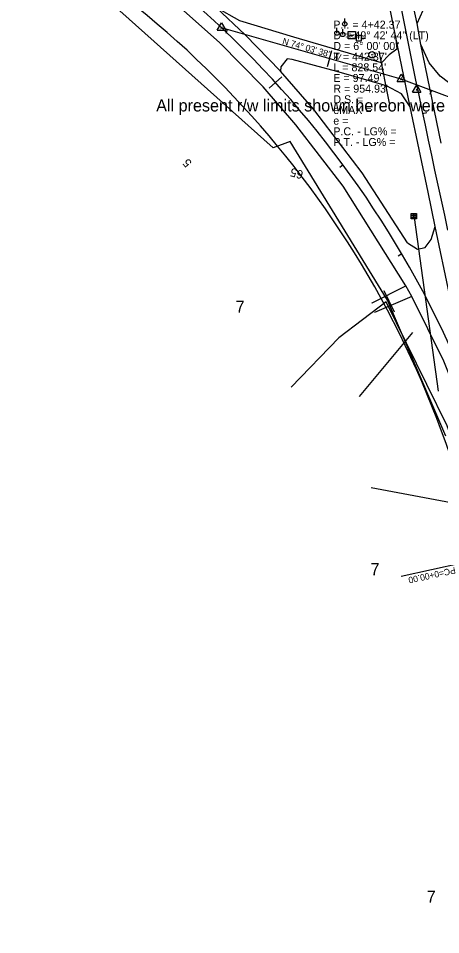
# Model space of a CAD drawing. Extents: x 2519952 to 2531965, y 848341 to 887632.
# Drawn here: x 2523719 to 2524115, y 857058 to 857916 of the extents above; entities that cross this region are included whole.
import ezdxf

# ---------------------------------------------------------------- set-up
doc = ezdxf.new("R2010")
doc.units = 0
for name, color, linetype in [('RD_EV_JW', 7, 'Continuous'), ('RD_EX_DR_Inlet', 7, 'Continuous'), ('RD_EX_DR_Pipe', 7, 'Continuous'), ('RD_EX_Driveway', 7, 'Continuous'), ('RD_EX_DV_Prop', 7, 'Continuous'), ('RD_EX_DV_TX_Prop', 7, 'Continuous'), ('RD_EX_H2O', 7, 'Continuous'), ('RD_EX_Road', 7, 'Continuous'), ('RD_EX_RW', 7, 'Continuous'), ('RD_EX_RW_TX', 7, 'Continuous'), ('RD_EX_UT', 7, 'Continuous'), ('RD_EX_VEG', 7, 'Continuous'), ('RD_HC_Cl', 7, 'Continuous'), ('RD_HC_Data', 7, 'Continuous'), ('RD_HC_Data_Tic', 7, 'Continuous'), ('RD_HC_Survey_txCode', 7, 'Continuous'), ('RD_HC_TX_Sta50', 7, 'Continuous'), ('RD_HC_txCode', 7, 'Continuous'), ('RD_SMD_Locator', 7, 'Continuous')]:
    doc.layers.add(name, color=color, linetype=linetype)

msp = doc.modelspace()

# ---------------------------------------------------------------- linework, layer by layer
at = {"layer": 'RD_EV_JW'}
msp.add_lwpolyline([(2524241.25, 857057.8), (2524220.66, 857072.8), (2524210.63, 857133.54), (2524190.68, 857281.24), (2524178.18, 857334.96), (2524155.01, 857422.39), (2524137.68, 857488.01), (2524120.9, 857534.64), (2524063.74, 857650.68), (2524019.29, 857616.94), (2523974.51, 857570.75)], dxfattribs=at)
at = {"layer": 'RD_EX_DR_Inlet'}
for p, q in [((2524087.13, 857731.83), (2524092.13, 857731.83)), ((2524087.13, 857730.13), (2524092.13, 857730.13)), ((2524088.83, 857733.53), (2524088.83, 857728.53)), ((2524090.53, 857733.53), (2524090.53, 857728.53))]:
    msp.add_line(p, q, dxfattribs=at)
msp.add_lwpolyline([(2524087.13, 857728.53), (2524087.13, 857733.53), (2524092.13, 857733.53), (2524092.13, 857728.53)], close=True, dxfattribs=at)
at = {"layer": 'RD_EX_DR_Pipe'}
for p, q in [((2524066.76, 857837.04), (2524057.05, 857885.8)), ((2524089.82, 857729.85), (2524112.52, 857567.03)), ((2524061.31, 857661.5), (2524071.24, 857641.3))]:
    msp.add_line(p, q, dxfattribs=at)
at = {"layer": 'RD_EX_Driveway'}
for p, q in [((2524050.46, 857649.68), (2524082.06, 857665.7)), ((2524087.6, 857655.7), (2524052.74, 857640.84))]:
    msp.add_line(p, q, dxfattribs=at)
msp.add_lwpolyline([(2524092.56, 857911.62), (2524100.98, 857930.33), (2524105.25, 857935.59), (2524110.11, 857939.35), (2524108.3, 857947.72), (2524094.5, 857943.84), (2524084.8, 857948.12)], dxfattribs=at)
at = {"layer": 'RD_EX_DV_Prop'}
msp.add_arc((2523254.83, 857212.11), 917.43, 12.4185, 62.13074, dxfattribs=at)
at = {"layer": 'RD_EX_H2O'}
for p, q in [((2524088.42, 857622.18), (2524038.34, 857562.15)), ((2524142.5, 857459.15), (2524049.57, 857476.63))]:
    msp.add_line(p, q, dxfattribs=at)
at = {"layer": 'RD_EX_Road'}
for p, q in [((2524072.35, 857899.97), (2524054.52, 857988.93)), ((2524092.56, 857911.62), (2524084.8, 857948.12)), ((2524096.26, 857891.94), (2524092.56, 857911.62)), ((2524086.19, 857833.48), (2524072.35, 857899.97)), ((2524115.27, 857799.55), (2524096.26, 857891.94)), ((2524102.98, 857753.64), (2524086.19, 857833.48)), ((2524109.43, 857721.34), (2524102.98, 857753.64)), ((2524122.97, 857657.71), (2524109.43, 857721.34))]:
    msp.add_line(p, q, dxfattribs=at)
for points in [[(2524083.76, 857706.09), (2524041.21, 857771.75), (2523995.75, 857831.09), (2523964.68, 857866.84), (2523931.43, 857900.94), (2523904.14, 857926.57), (2523830.16, 857986.61), (2523793.14, 858012.75), (2523736.64, 858047.74), (2523691.73, 858072.85), (2523611.63, 858115.77), (2523564.9, 858140.42), (2523547.41, 858149.92), (2523502.6, 858173.74), (2523410.89, 858222.17), (2523313.97, 858273.21), (2523223.1, 858321.44), (2523128.6, 858371), (2523009.6, 858433.8), (2522937.56, 858471.84)], [(2524164.73, 857466.22), (2524145.38, 857525.06), (2524117.67, 857595.18), (2524087.6, 857655.7), (2524082.06, 857665.7), (2524023.34, 857759), (2523979.01, 857816.65), (2523948.37, 857852.22), (2523907.29, 857893.75), (2523862.66, 857933.47), (2523814.36, 857971.03), (2523773.25, 857999.72), (2523726.23, 858028.52), (2523676.55, 858056.09), (2523593.89, 858100.57), (2523579.35, 858108.2), (2523514.46, 858142.71), (2523403, 858201.72), (2523303.54, 858254.06), (2523225.63, 858295.64), (2523117.7, 858352.29), (2523022.81, 858402.31), (2522925.82, 858453.88)], [(2524072.35, 857899.97), (2524073.68, 857887.67), (2524066.59, 857882.36), (2524059.31, 857874.86), (2523976.96, 857898.77), (2523926.46, 857914.07), (2523904.14, 857926.57)], [(2524587.98, 857675.87), (2524539.56, 857695.29), (2524481.28, 857717.72), (2524401.78, 857748.13), (2524312.02, 857782.22), (2524219.12, 857817.27), (2524128.66, 857851.44), (2524114.2, 857862.35), (2524103.85, 857874.77), (2524096.26, 857891.94)], [(2524086.19, 857833.48), (2524077.97, 857845.58), (2524063.97, 857853.08), (2524017.36, 857866.61), (2523975.64, 857877.9), (2523970.93, 857878.36), (2523964.8, 857870.87), (2523964.68, 857866.84)], [(2524083.76, 857706.09), (2524093.07, 857700.19), (2524100.15, 857701.67), (2524105.67, 857709.19), (2524109.43, 857721.34)]]:
    msp.add_lwpolyline(points, dxfattribs=at)
at = {"layer": 'RD_EX_RW'}
msp.add_arc((2523254.83, 857212.11), 917.43, 12.41849, 62.13076, dxfattribs=at)
at = {"layer": 'RD_EX_UT'}
for p, q in [((2524024.78, 857911.14), (2524024.78, 857916.14)), ((2524017.49, 857902.6), (2524017.49, 857907.6)), ((2524022.92, 857901.26), (2524022.92, 857906.26)), ((2524040.6, 857900.26), (2524035.6, 857900.26)), ((2524035.6, 857900.26), (2524035.6, 857895.26)), ((2524040.6, 857895.26), (2524040.6, 857900.26)), ((2524032.17, 857897.69), (2524035.64, 857897.69)), ((2524035.6, 857895.26), (2524040.6, 857895.26)), ((2524040.53, 857897.69), (2524044.17, 857897.69))]:
    msp.add_line(p, q, dxfattribs=at)
msp.add_lwpolyline([(2524028, 857897.16), (2524028, 857904.16), (2524035, 857904.16), (2524035, 857897.16)], close=True, dxfattribs=at)
msp.add_lwpolyline([(2524028.89, 857900.16), (2524031.32, 857901.06), (2524030.97, 857899.81), (2524034.02, 857901.4)], dxfattribs=at)
for centre in [(2524024.78, 857911.14), (2524017.49, 857902.6), (2524022.92, 857901.26)]:
    msp.add_circle(centre, 2, dxfattribs=at)
at = {"layer": 'RD_EX_VEG'}
msp.add_lwpolyline([(2524119.6, 857524.81), (2524064.77, 857652.35), (2523973.59, 857801.07), (2523957.79, 857795.19), (2523784.66, 857949.89), (2523705.5, 857998.68), (2523554.53, 858091.95), (2523523.94, 858046.11)], dxfattribs=at)
at = {"layer": 'RD_HC_Cl'}
for p, q in [((2524077.82, 857859.44), (2523909.19, 857907.6)), ((2524515.92, 857694.01), (2524077.82, 857859.44))]:
    msp.add_line(p, q, dxfattribs=at)
for centre, radius, start, end in [((2535312.05, 860182.21), 11458.91, 187.825051, 192.418483), ((2523254.83, 857212.11), 954.93, 12.41849, 62.13076)]:
    msp.add_arc(centre, radius, start, end, dxfattribs=at)
at = {"layer": 'RD_HC_Data'}
for p, q in [((2523905.22, 857905.31), (2523909.19, 857912.19)), ((2523909.19, 857912.19), (2523913.16, 857905.31)), ((2523905.22, 857905.31), (2523913.16, 857905.31)), ((2524073.85, 857857.15), (2524077.82, 857864.03)), ((2524077.82, 857864.03), (2524081.79, 857857.15)), ((2524073.85, 857857.15), (2524081.79, 857857.15)), ((2524088.32, 857847.2), (2524092.29, 857854.08)), ((2524088.32, 857847.2), (2524096.26, 857847.2)), ((2524092.29, 857854.08), (2524096.26, 857847.2)), ((2524187.42, 857417.47), (2524077.77, 857393.32))]:
    msp.add_line(p, q, dxfattribs=at)
for centre, radius in [((2523909.19, 857907.6), 0.529), ((2524050.37, 857882.27), 3), ((2524050.37, 857882.27), 0.282), ((2524077.82, 857859.44), 0.529), ((2524092.29, 857849.49), 0.529)]:
    msp.add_circle(centre, radius, dxfattribs=at)
at = {"layer": 'RD_HC_Data_Tic'}
for p, q in [((2523914.47, 857906.09), (2523913.37, 857902.25)), ((2524010.63, 857878.63), (2524012.82, 857886.32)), ((2524010.63, 857878.63), (2524008.43, 857870.94)), ((2523959.8, 857856.25), (2523953.89, 857850.85)), ((2523959.8, 857856.25), (2523965.7, 857861.64)), ((2524106, 857848.8), (2524104.59, 857845.06)), ((2524097.74, 857827.27), (2524101.65, 857828.09)), ((2524023.27, 857779.03), (2524020.05, 857776.66)), ((2524078.32, 857695.6), (2524074.87, 857693.58))]:
    msp.add_line(p, q, dxfattribs=at)
at = {"layer": 'RD_SMD_Locator'}
for centre in [(2523909.19, 857907.6), (2523926.46, 857914.07), (2524092.56, 857911.62), (2524092.56, 857911.62), (2523931.43, 857900.94), (2523976.96, 857898.77), (2524072.35, 857899.97), (2524072.35, 857899.97), (2523907.29, 857893.75), (2524096.26, 857891.94), (2524096.26, 857891.94), (2524050.37, 857882.27), (2524057.05, 857885.8), (2524066.59, 857882.36), (2524073.68, 857887.67), (2523970.93, 857878.36), (2523975.64, 857877.9), (2524059.31, 857874.86), (2524103.85, 857874.77), (2523964.68, 857866.84), (2523964.68, 857866.84), (2523964.8, 857870.87), (2524017.36, 857866.61), (2524077.82, 857859.44), (2524114.2, 857862.35), (2523948.37, 857852.22), (2524063.97, 857853.08), (2524092.29, 857849.49), (2524077.97, 857845.58), (2523995.75, 857831.09), (2524066.76, 857837.04), (2524086.19, 857833.48), (2524086.19, 857833.48), (2523979.01, 857816.65), (2523957.79, 857795.19), (2523973.59, 857801.07), (2524041.21, 857771.75), (2524023.34, 857759), (2524102.98, 857753.64), (2524089.82, 857729.85), (2524109.43, 857721.34), (2524109.43, 857721.34), (2524083.76, 857706.09), (2524083.76, 857706.09), (2524100.15, 857701.67), (2524105.67, 857709.19), (2524093.07, 857700.19), (2524061.31, 857661.5), (2524082.06, 857665.7), (2524082.06, 857665.7), (2524050.46, 857649.68), (2524063.74, 857650.68), (2524064.77, 857652.35), (2524087.6, 857655.7), (2524087.6, 857655.7), (2524052.74, 857640.84), (2524071.24, 857641.3), (2524019.29, 857616.94), (2524088.42, 857622.18), (2523974.51, 857570.75), (2524112.52, 857567.03), (2524038.34, 857562.15), (2524049.57, 857476.63)]:
    msp.add_circle(centre, 0.001, dxfattribs=at)

# ---------------------------------------------------------------- texts
at = {"layer": 'RD_EX_DV_TX_Prop'}
for p in [(2523922.51, 857640.64), (2524048.96, 857394.61), (2524101.65, 857087.74)]:
    msp.add_text('7', height=11.32, dxfattribs=at).set_placement(p)
at = {"layer": 'RD_EX_RW_TX'}
msp.add_text('All present r/w limits shown hereon were determined by supplied r/w documents  rcb', height=11.3167, dxfattribs=at).set_placement((2523848.01, 857829.13))
at = {"layer": 'RD_HC_Survey_txCode'}
for s, p in [('P.I. = 4+42.37', (2524014.08, 857906.77)), ('D', (2524014.08, 857896.77)), ('    = 49%%d 42\' 44" (LT)', (2524014.08, 857896.77)), ('D = 6%%d 00\' 00"', (2524014.08, 857886.77)), ("T = 442.37'", (2524014.08, 857876.77)), ("L = 828.54'", (2524014.08, 857866.77)), ("E = 97.49'", (2524014.08, 857856.77)), ("R = 954.93'", (2524014.08, 857846.77)), ('D.S. = ', (2524014.08, 857836.77)), ('eMAX = ', (2524014.08, 857826.77)), ('e = ', (2524014.08, 857816.77)), ('P.C. - LG% = ', (2524014.08, 857806.77)), ('P.T. - LG% = ', (2524014.08, 857796.77))]:
    msp.add_text(s, height=7.5, dxfattribs=at).set_placement(p)
for s, rotation, p in [('N 74%%d 03\' 38" W', 344.06047, (2523965.85, 857892.46)), ('PC=0+00.00', 192.41849, (2524127.98, 857402.33))]:
    msp.add_text(s, height=6, rotation=rotation, dxfattribs=at).set_placement(p)
at = {"layer": 'RD_HC_TX_Sta50'}
for s, rotation, p in [('5', 132.41852, (2523881.97, 857781.31)), ('65', 164.06047, (2523986.51, 857773.2))]:
    msp.add_text(s, height=8, rotation=rotation, dxfattribs=at).set_placement(p)
at = {"layer": 'RD_HC_txCode'}
for s, p in [('26', (2523908.43, 857908.6)), ('PI 66+05.50', (2523905, 857905.6)), ('CP 7 MSC', (2524046.74, 857880.27)), ('7', (2524050.09, 857883.27)), ('PI 64+30.12', (2524073.98, 857857.44)), ('25', (2524077.09, 857860.44)), ('PI 4+42.37', (2524088.67, 857847.49)), ('17', (2524091.84, 857850.49))]:
    msp.add_text(s, height=1, dxfattribs=at).set_placement(p)

doc.saveas('drawing.dxf')
